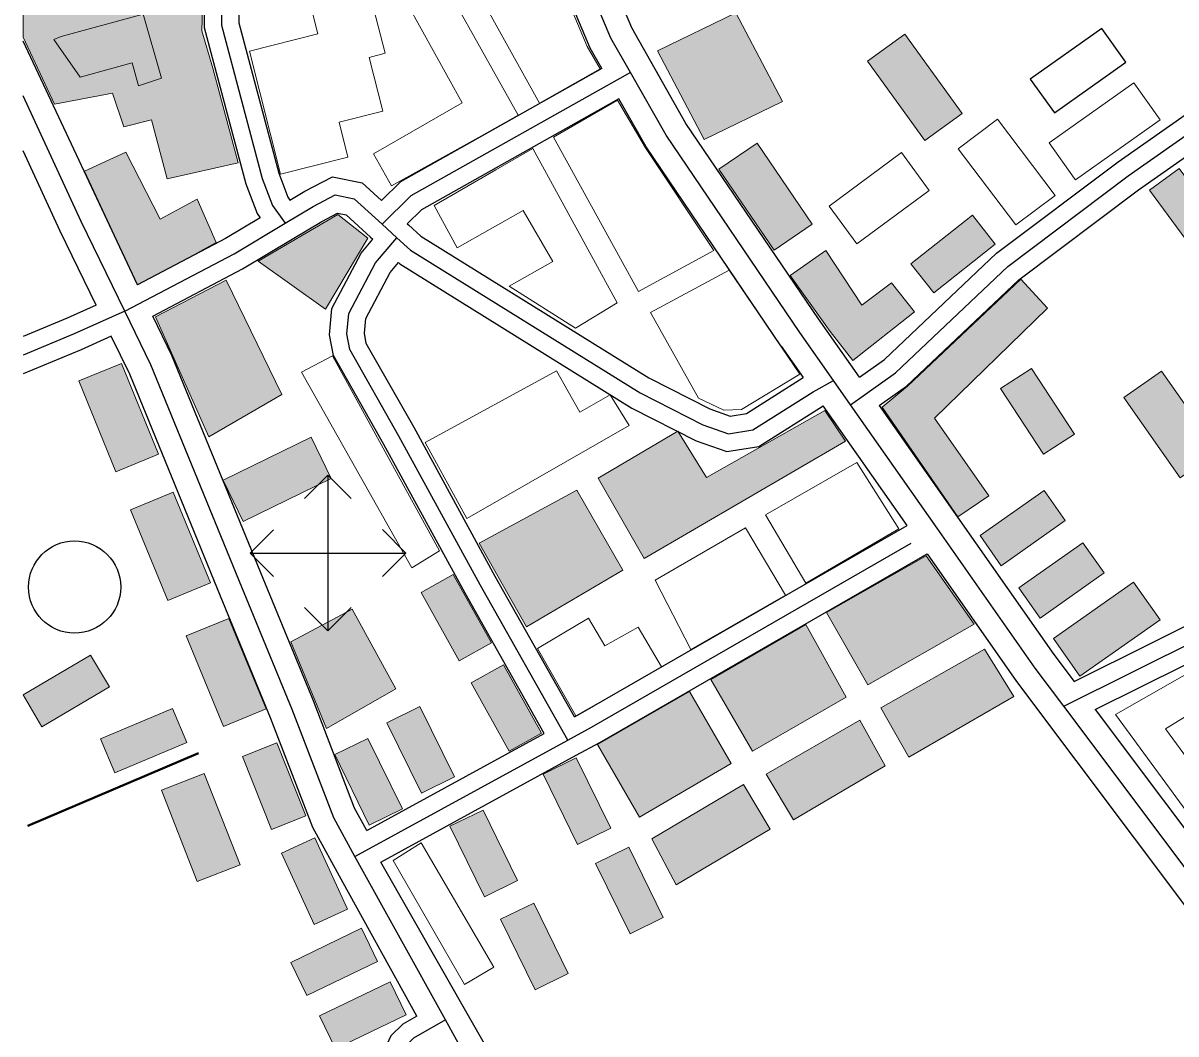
# Model space of a CAD drawing. Extents: x -64005 to -55000, y -89025 to -80000.
# Drawn here: x -64000 to -63500, y -81769.8 to -81331.5 of the extents above; entities that cross this region are included whole.
import ezdxf

# ---------------------------------------------------------------- set-up
doc = ezdxf.new("R2010")
doc.units = 0
doc.header["$LTSCALE"] = 32
doc.linetypes.add('DOT_DASHED', pattern=[7.7, 5, -1.2, 0.3, -1.2])
doc.linetypes.add('LONG_DASHED', pattern=[7.5, 6, -1.5])
for name, color, linetype, lineweight in [('10', 7, 'Continuous', 25), ('16', 7, 'Continuous', 25), ('18', 7, 'Continuous', 25), ('19', 7, 'Continuous', 25), ('21', 7, 'Continuous', 25), ('39', 7, 'LONG_DASHED', 25), ('6', 7, 'Continuous', 25), ('7', 7, 'Continuous', 13)]:
    doc.layers.add(name, color=color, linetype=linetype, lineweight=lineweight)

msp = doc.modelspace()

# ---------------------------------------------------------------- hatches: boundary and pattern name
at = {"layer": '7'}
for points in [[(-63906.65, -81392.01), (-63937.54, -81399.02), (-63944.24, -81373.42), (-63956.32, -81376.48), (-63961.24, -81361.87), (-63986.43, -81366.61), (-64000, -81337.52), (-64000, -81323.61), (-63929.22, -81304.18), (-63922.21, -81325.38), (-63922.4, -81334.85), (-63917.66, -81350.97)], [(-63983.42, -81337.32), (-63947.98, -81327.65), (-63940.02, -81355.33), (-63949.87, -81358.74), (-63952.72, -81348.69), (-63975.27, -81354.95), (-63986.64, -81338.65)], [(-63690.82, -81327.01), (-63724.82, -81343.49), (-63704.58, -81381.98), (-63670.58, -81365.49)], [(-63633.76, -81347.99), (-63608.9, -81382.45), (-63592.68, -81370.75), (-63617.54, -81336.29)], [(-63932.45, -81435.6), (-63916.29, -81426.61), (-63924.44, -81407.84), (-63940.57, -81416.56), (-63955.48, -81387.52), (-63973.35, -81395.73), (-63950.35, -81445)], [(-63657.72, -81418.69), (-63681.69, -81383.59), (-63698.2, -81394.87), (-63674.23, -81429.97)], [(-63463.01, -81442.83), (-63498.58, -81394.5), (-63511.5, -81403.94), (-63475.93, -81452.27)], [(-63863.55, -81414.45), (-63898.06, -81434.77), (-63868.77, -81455.59), (-63850.51, -81424.74)], [(-63588.25, -81414.76), (-63614.94, -81435.82), (-63605.03, -81448.38), (-63578.34, -81427.32)], [(-63623.3, -81444.14), (-63636.24, -81453.75), (-63651.78, -81430.05), (-63667.32, -81440.86), (-63649.99, -81465.2), (-63640.09, -81477.76), (-63613.39, -81456.71)], [(-63919.48, -81510.93), (-63942.6, -81458.87), (-63911.91, -81442.95), (-63887.84, -81492.54)], [(-63594.6, -81545.59), (-63627.39, -81498.01), (-63616.4, -81488.91), (-63567.33, -81442.55), (-63555.77, -81455.06), (-63604.65, -81502.84), (-63581.16, -81536.49)], [(-63975.82, -81486.65), (-63959.75, -81525.99), (-63941.24, -81518.43), (-63957.31, -81479.09)], [(-63544.05, -81509.7), (-63562.65, -81481.24), (-63576.05, -81490), (-63557.45, -81518.46)], [(-63522.68, -81493.88), (-63498.25, -81528.66), (-63481.88, -81517.16), (-63506.31, -81482.38)], [(-63715.98, -81508.36), (-63750.52, -81528.8), (-63730.64, -81563.62), (-63643.32, -81512.77), (-63652.24, -81499.52), (-63703.66, -81528.46)], [(-63875.08, -81511.01), (-63913.28, -81529.64), (-63904.52, -81547.61), (-63866.32, -81528.98)], [(-63953.34, -81542.48), (-63937.27, -81581.82), (-63918.76, -81574.26), (-63934.83, -81534.92)], [(-63759.82, -81534.05), (-63802.24, -81557.02), (-63781.73, -81593.22), (-63739.93, -81568.63)], [(-63575.76, -81566.75), (-63547.98, -81547.16), (-63557.2, -81534.09), (-63584.98, -81553.68)], [(-63558.89, -81589.5), (-63531.11, -81569.91), (-63540.33, -81556.84), (-63568.11, -81576.43)], [(-63608.34, -81562.54), (-63651.51, -81587.11), (-63633.64, -81618.46), (-63587.55, -81592.07)], [(-63827.39, -81578.33), (-63810.84, -81608.03), (-63796.87, -81600.24), (-63813.42, -81570.53)], [(-63518.4, -81573.85), (-63553.14, -81598.33), (-63541.62, -81614.67), (-63506.88, -81590.19)], [(-63883.83, -81599.79), (-63868.44, -81637.4), (-63838.36, -81620.13), (-63857.21, -81585.57)], [(-63929.31, -81597.23), (-63913.1, -81636.52), (-63894.61, -81628.89), (-63910.82, -81589.6)], [(-63660.58, -81592.25), (-63701.78, -81616.16), (-63683.7, -81647.23), (-63642.98, -81623.81)], [(-63583.06, -81603), (-63627.94, -81628.4), (-63615.87, -81649.81), (-63570.29, -81623.44)], [(-63991.84, -81636.57), (-63962.55, -81619.3), (-63970.68, -81605.51), (-63999.97, -81622.78)], [(-63805.66, -81617.54), (-63789.11, -81647.24), (-63775.14, -81639.45), (-63791.69, -81609.74)], [(-63711.02, -81621.3), (-63750.86, -81644.3), (-63732.7, -81675.82), (-63692.84, -81652.48)], [(-63842.23, -81634.84), (-63827.25, -81665.37), (-63812.89, -81658.32), (-63827.87, -81627.79)], [(-63935.13, -81628.65), (-63966.46, -81641.84), (-63960.25, -81656.59), (-63928.92, -81643.4)], [(-63637.11, -81633.76), (-63677.75, -81657.12), (-63665.85, -81676.9), (-63626.13, -81653.52)], [(-63864.82, -81648.69), (-63849.84, -81679.22), (-63835.48, -81672.17), (-63850.46, -81641.64)], [(-63904.82, -81649.53), (-63892.29, -81681.13), (-63877.42, -81675.23), (-63889.95, -81643.63)], [(-63774.5, -81657.14), (-63759.52, -81687.67), (-63745.16, -81680.62), (-63760.14, -81650.09)], [(-63940.03, -81664.12), (-63924.54, -81703.7), (-63905.91, -81696.42), (-63921.4, -81656.84)], [(-63687.5, -81661.64), (-63727.32, -81685.2), (-63716.78, -81705.13), (-63675.93, -81680.95)], [(-63814.88, -81679.75), (-63799.9, -81710.28), (-63785.54, -81703.23), (-63800.52, -81672.7)], [(-63859.26, -81715.65), (-63873.39, -81684.72), (-63887.94, -81691.37), (-63873.81, -81722.3)], [(-63751.7, -81695.87), (-63736.72, -81726.4), (-63722.36, -81719.35), (-63737.34, -81688.82)], [(-63792.89, -81720.07), (-63777.91, -81750.6), (-63763.55, -81743.55), (-63778.53, -81713.02)], [(-63876.94, -81753.18), (-63846.31, -81738.41), (-63853.26, -81724), (-63883.89, -81738.77)], [(-63864.52, -81776.31), (-63833.89, -81761.54), (-63840.84, -81747.13), (-63871.47, -81761.9)]]:
    msp.add_hatch(color=256, dxfattribs=at).paths.add_polyline_path(points)

# ---------------------------------------------------------------- linework, layer by layer
at = {"layer": '10'}
msp.add_circle((-63977.65, -81576.02), 20, dxfattribs=at)
at = {"layer": '16'}
msp.add_lwpolyline([(-63521.77, -81348.46), (-63532.19, -81333.78), (-63563.17, -81355.78), (-63552.75, -81370.46)], close=True, dxfattribs=at)
at = {"layer": '18', "linetype": 'DOT_DASHED', "lineweight": 40}
msp.add_line((-63997.92, -81679.54), (-63923.92, -81647.98), dxfattribs=at)
at = {"layer": '18'}
msp.add_line((-63997.92, -81679.54), (-63929.87, -81650.52), dxfattribs=at)
at = {"layer": '19'}
for p, q in [((-63867.78, -81527.51), (-63867.78, -81595.01)), ((-63901.53, -81561.26), (-63834.03, -81561.26))]:
    msp.add_line(p, q, dxfattribs=at)
for points in [[(-63857.66, -81537.63), (-63867.78, -81527.51), (-63877.91, -81537.64)], [(-63891.41, -81551.14), (-63901.53, -81561.26), (-63891.4, -81571.39)], [(-63844.15, -81571.38), (-63834.03, -81561.26), (-63844.16, -81551.13)], [(-63877.9, -81584.89), (-63867.78, -81595.01), (-63857.65, -81584.88)]]:
    msp.add_lwpolyline(points, dxfattribs=at)
at = {"layer": '21'}
for p, q in [((-63833.4, -81418.49), (-63832.84, -81418.99)), ((-63849.33, -81424.25), (-63848.28, -81425.22)), ((-63850.89, -81681.54), (-63773.96, -81639.47)), ((-63844.77, -81695.29), (-63760.09, -81648.98))]:
    msp.add_line(p, q, dxfattribs=at)
for points in [[(-63637.3, -81485.05), (-63626.46, -81477.33), (-63577.78, -81431.27), (-63525.13, -81391.58), (-63441.84, -81333.19), (-63438.59, -81327.64), (-63437.22, -81323.98), (-63436.92, -81321.19), (-63437.39, -81320.1), (-63439.76, -81316.79), (-63458.87, -81299.12), (-63475.77, -81280.52), (-63487.75, -81258.27), (-63500.89, -81218.87), (-63505.39, -81201.74)], [(-63785.43, -81267.81), (-63793.97, -81270.72), (-63830.41, -81292.88), (-63854.97, -81306.59), (-63886.86, -81317.23), (-63905.2, -81325.4), (-63906.46, -81326.65), (-63906.46, -81331.43), (-63889.08, -81396.6), (-63885.13, -81407), (-63884.24, -81408.26)], [(-63921.46, -81324.71), (-63921.46, -81333.39), (-63903.38, -81401.22), (-63898.47, -81414.1), (-63897.15, -81415.97)], [(-63628.68, -81497.33), (-63616.9, -81488.95), (-63568.08, -81442.75), (-63516.31, -81403.72), (-63430.56, -81343.59), (-63424.99, -81334.12), (-63424.1, -81331.73)], [(-63749.02, -81351.21), (-63836.38, -81400.33), (-63844.49, -81408.36)], [(-63741.62, -81364.26), (-63827.26, -81412.41), (-63833.4, -81418.49)], [(-63884.24, -81408.26), (-63877.81, -81404.42), (-63865.86, -81398.1), (-63852.88, -81400.69), (-63844.49, -81408.36)], [(-63897.15, -81415.97), (-63912.15, -81424.94), (-63950.35, -81445)], [(-63882.52, -81424.7), (-63870.45, -81417.5), (-63863.56, -81413.86), (-63859.92, -81414.59), (-63849.33, -81424.25)], [(-63832.84, -81418.99), (-63827.48, -81423.89), (-63728.62, -81485.32), (-63702.22, -81498.8), (-63693.4, -81501.88), (-63686.27, -81500.75), (-63661.64, -81485.18)], [(-63943.78, -81458.5), (-63904.81, -81438.02), (-63882.52, -81424.7)], [(-63773.96, -81639.47), (-63808.32, -81578.74), (-63843.51, -81514.2), (-63865.41, -81475.58), (-63867.09, -81466.6), (-63866.02, -81455.28), (-63853.34, -81431.24), (-63848.28, -81425.22)], [(-63760.8, -81632.27), (-63795.2, -81571.46), (-63830.41, -81506.9), (-63851.13, -81470.36), (-63851.95, -81465.92), (-63851.36, -81459.64), (-63840.82, -81439.66), (-63837.19, -81435.34)], [(-63837.19, -81435.34), (-63836.58, -81435.89), (-63736, -81498.4), (-63708.12, -81512.62), (-63694.78, -81517.28), (-63680.87, -81515.09), (-63653.02, -81497.48)], [(-63968.32, -81453.76), (-63980.81, -81459.4), (-64000, -81467.36)], [(-63961.76, -81467.26), (-63974.85, -81473.16), (-64000, -81483.6)], [(-63534.99, -81629.18), (-63437.45, -81580.68), (-63299.83, -81516.24), (-63273.96, -81503.31), (-63246.36, -81494.3), (-63230.15, -81492.07)], [(-63544.14, -81616.98), (-63443.97, -81567.18), (-63336.93, -81517.05)], [(-63760.8, -81632.27), (-63757.18, -81630.29), (-63616.63, -81549.31)], [(-63760.09, -81648.98), (-63749.84, -81643.37), (-63607.97, -81561.63)], [(-63829.16, -81762.13), (-63835.23, -81765.62), (-63840.51, -81770.64), (-63843.3, -81776.48), (-63844.5, -81783.74), (-63842.95, -81791.99), (-63825.62, -81824.39), (-63795.8, -81874.66), (-63769.6, -81925.8), (-63761.29, -81942.86), (-63752.11, -81969.54), (-63746.82, -81990.67), (-63739.66, -82025.12), (-63731.93, -82056.97), (-63724.87, -82079.05), (-63721.4, -82106.68), (-63721.41, -82120.44), (-63719.07, -82127.61)]]:
    msp.add_lwpolyline(points, dxfattribs=at)
at = {"layer": '39', "linetype": 'DOT_DASHED'}
for p, q in [((-63844.28, -81418.71), (-63837.9, -81424.53)), ((-63856.05, -81692.91), (-63763.69, -81642.4))]:
    msp.add_line(p, q, dxfattribs=at)
at = {"layer": '39', "linetype": 'Continuous'}
for p, q in [((-63648.48, -81486.53), (-63663.14, -81465.64)), ((-63816.83, -81763.69), (-63856.05, -81692.91))]:
    msp.add_line(p, q, dxfattribs=at)
for points in [[(-63736.61, -81352.84), (-63745.04, -81337.96), (-63776.89, -81262.3), (-63778.8, -81257.63)], [(-63663.14, -81465.64), (-63721.16, -81380.09), (-63736.61, -81352.84)], [(-63955.92, -81456.4), (-63974.85, -81417.47), (-64000, -81363.08)], [(-63856.05, -81692.91), (-63865.29, -81676.11), (-63883.34, -81629.1), (-63905.19, -81576.13), (-63944.6, -81479.68), (-63955.92, -81456.4)], [(-63603.6, -81550.46), (-63641.13, -81496.99), (-63648.48, -81486.53)], [(-63548.66, -81627.6), (-63561.02, -81611.13), (-63603.6, -81550.46)], [(-63461.23, -81746.88), (-63484.34, -81713.36), (-63548.66, -81627.6)], [(-63619.86, -82090.43), (-63635.78, -82061.19), (-63719.85, -81929.49), (-63800.84, -81792.57), (-63816.83, -81763.69)]]:
    msp.add_lwpolyline(points, dxfattribs=at)
at = {"layer": '39', "linetype": 'DOT_DASHED'}
for points in [[(-63641.13, -81496.99), (-63621.68, -81483.14), (-63572.93, -81437.01), (-63520.72, -81397.65), (-63436.2, -81338.39), (-63431.79, -81330.88), (-63429.86, -81325.72), (-63429.25, -81320.01)], [(-63913.96, -81323.54), (-63913.96, -81332.41), (-63896.23, -81398.91), (-63891.8, -81410.55), (-63886.36, -81418.26)], [(-63736.61, -81352.84), (-63831.82, -81406.37), (-63844.28, -81418.71)], [(-63886.36, -81418.26), (-63874.13, -81410.96), (-63864.71, -81405.98), (-63856.4, -81407.64), (-63844.28, -81418.71)], [(-63955.92, -81456.4), (-63908.48, -81431.48), (-63886.36, -81418.26)], [(-63763.69, -81642.4), (-63801.76, -81575.1), (-63836.96, -81510.55), (-63858.27, -81472.97), (-63859.52, -81466.26), (-63858.69, -81457.46), (-63847.08, -81435.45), (-63837.9, -81424.53)], [(-63837.9, -81424.53), (-63832.03, -81429.89), (-63732.31, -81491.86), (-63705.17, -81505.71), (-63694.09, -81509.58), (-63683.57, -81507.92), (-63657.33, -81491.33), (-63648.48, -81486.53)], [(-63955.92, -81456.4), (-63977.83, -81466.28), (-64000, -81475.48)], [(-63548.66, -81627.6), (-63440.71, -81573.93), (-63325.56, -81520.01)], [(-63763.69, -81642.4), (-63753.51, -81636.83), (-63603.6, -81550.46)], [(-63816.83, -81763.69), (-63830.71, -81771.67), (-63834.34, -81775.12), (-63836.07, -81778.75), (-63836.88, -81783.66), (-63835.79, -81789.47), (-63819.08, -81820.71), (-63789.23, -81871.03), (-63762.89, -81922.45), (-63754.35, -81939.99), (-63744.91, -81967.41), (-63739.51, -81989), (-63732.34, -82023.47), (-63724.7, -82054.94), (-63717.51, -82077.43), (-63713.9, -82106.21), (-63713.91, -82119.25), (-63709.13, -82133.9)]]:
    msp.add_lwpolyline(points, dxfattribs=at)
at = {"layer": '6'}
for p, q in [((-63950.35, -81445), (-64000, -81339.25)), ((-63637.3, -81485.05), (-63655.04, -81459.77)), ((-63616.63, -81549.31), (-63653.02, -81497.48)), ((-63829.16, -81762.13), (-63861.21, -81704.28))]:
    msp.add_line(p, q, dxfattribs=at)
for points in [[(-63655.04, -81459.77), (-63712.51, -81375.07), (-63736.05, -81333.54), (-63767.65, -81258.46), (-63788.32, -81207.99), (-63795.22, -81181.59), (-63801.54, -81152.55), (-63811.7, -81126.99), (-63816.57, -81117.79)], [(-63749.02, -81351.21), (-63754.03, -81342.38), (-63785.43, -81267.81)], [(-63671.32, -81471.38), (-63729.81, -81385.11), (-63741.62, -81364.26)], [(-63968.32, -81453.76), (-63983.89, -81421.76), (-64000, -81386.92)], [(-63850.89, -81681.54), (-63856.2, -81671.88), (-63874.05, -81625.39), (-63895.94, -81572.33), (-63935.47, -81475.6), (-63943.78, -81458.5)], [(-63861.21, -81704.28), (-63874.38, -81680.33), (-63892.63, -81632.8), (-63914.44, -81579.94), (-63953.73, -81483.76), (-63961.76, -81467.26)], [(-63671.32, -81471.38), (-63671.24, -81471.5), (-63661.64, -81485.18)], [(-63628.68, -81497.33), (-63552.92, -81605.26), (-63544.14, -81616.98)], [(-63607.97, -81561.63), (-63569.11, -81617), (-63492.46, -81719.2), (-63417.3, -81828.18), (-63415.96, -81830.3)], [(-63534.99, -81629.18), (-63476.22, -81707.52), (-63457.38, -81734.84)], [(-63615.65, -82077.26), (-63627.16, -82056.1), (-63711.33, -81924.25), (-63792.19, -81787.54), (-63844.77, -81695.29)]]:
    msp.add_lwpolyline(points, dxfattribs=at)
at = {"layer": '7'}
for points in [[(-63819.93, -81287.04), (-63793.72, -81270.98), (-63785.82, -81268.86), (-63755.38, -81341.68), (-63749.78, -81351.33), (-63776.07, -81366.25)], [(-63845.14, -81301.71), (-63829.3, -81292.67), (-63785.34, -81371.35), (-63801.12, -81380.36), (-63840.17, -81402.08), (-63847.99, -81388.18), (-63809.6, -81366.07)], [(-63906.65, -81392.01), (-63937.54, -81399.02), (-63944.24, -81373.42), (-63956.32, -81376.48), (-63961.24, -81361.87), (-63986.43, -81366.61), (-64000, -81337.52), (-64000, -81323.61), (-63929.22, -81304.18), (-63922.21, -81325.38), (-63922.4, -81334.85), (-63917.66, -81350.97)], [(-63888.4, -81396.92), (-63901.79, -81343.6), (-63872.19, -81336.15), (-63876.24, -81320.04), (-63851.01, -81313.13), (-63842.95, -81344.49), (-63849.83, -81346.38), (-63843.97, -81369.71), (-63862.94, -81374.48), (-63859.15, -81389.57)], [(-63983.42, -81337.32), (-63947.98, -81327.65), (-63940.02, -81355.33), (-63949.87, -81358.74), (-63952.72, -81348.69), (-63975.27, -81354.95), (-63986.64, -81338.65)], [(-63690.82, -81327.01), (-63724.82, -81343.49), (-63704.58, -81381.98), (-63670.58, -81365.49)], [(-63633.76, -81347.99), (-63608.9, -81382.45), (-63592.68, -81370.75), (-63617.54, -81336.29)], [(-63555.02, -81383.47), (-63544.13, -81398.79), (-63543.62, -81399.51), (-63506.87, -81373.42), (-63518.27, -81357.37)], [(-63769.94, -81380.94), (-63742.21, -81364.93), (-63730.12, -81385.54), (-63700.35, -81430.05), (-63733.04, -81447.84)], [(-63552.41, -81406.2), (-63569.45, -81419.03), (-63594.4, -81385.97), (-63577.36, -81373.13)], [(-63932.45, -81435.6), (-63916.29, -81426.61), (-63924.44, -81407.84), (-63940.57, -81416.56), (-63955.48, -81387.52), (-63973.35, -81395.73), (-63950.35, -81445)], [(-63794.97, -81395.05), (-63778.93, -81385.85), (-63742.29, -81452.79), (-63760.47, -81463.83), (-63789.17, -81445.53), (-63770.3, -81434.92), (-63783.04, -81412.8), (-63811.73, -81428.95), (-63821.71, -81410.58)], [(-63657.72, -81418.69), (-63681.69, -81383.59), (-63698.2, -81394.87), (-63674.23, -81429.97)], [(-63650.47, -81410.86), (-63619.09, -81387.66), (-63606.97, -81404.05), (-63638.35, -81427.25)], [(-63463.01, -81442.83), (-63498.58, -81394.5), (-63511.5, -81403.94), (-63475.93, -81452.27)], [(-63863.55, -81414.45), (-63898.06, -81434.77), (-63868.77, -81455.59), (-63850.51, -81424.74)], [(-63588.25, -81414.76), (-63614.94, -81435.82), (-63605.03, -81448.38), (-63578.34, -81427.32)], [(-63623.3, -81444.14), (-63636.24, -81453.75), (-63651.78, -81430.05), (-63667.32, -81440.86), (-63649.99, -81465.2), (-63640.09, -81477.76), (-63613.39, -81456.71)], [(-63919.48, -81510.93), (-63942.6, -81458.87), (-63911.91, -81442.95), (-63887.84, -81492.54)], [(-63727.91, -81457.04), (-63693.79, -81438.64), (-63663.1, -81483.76), (-63688.45, -81499.03), (-63696.13, -81499.3), (-63707.03, -81494.18)], [(-63594.6, -81545.59), (-63627.39, -81498.01), (-63616.4, -81488.91), (-63567.33, -81442.55), (-63555.77, -81455.06), (-63604.65, -81502.84), (-63581.16, -81536.49)], [(-63831.45, -81567.69), (-63879.19, -81482.8), (-63865.75, -81475.71), (-63819.33, -81560.3)], [(-63975.82, -81486.65), (-63959.75, -81525.99), (-63941.24, -81518.43), (-63957.31, -81479.09)], [(-63825.54, -81513.29), (-63768.72, -81482.31), (-63758.48, -81500.22), (-63745.43, -81492.64), (-63737.09, -81505.9), (-63807.48, -81546.23)], [(-63544.05, -81509.7), (-63562.65, -81481.24), (-63576.05, -81490), (-63557.45, -81518.46)], [(-63522.68, -81493.88), (-63498.25, -81528.66), (-63481.88, -81517.16), (-63506.31, -81482.38)], [(-63715.98, -81508.36), (-63750.52, -81528.8), (-63730.64, -81563.62), (-63643.32, -81512.77), (-63652.24, -81499.52), (-63703.66, -81528.46)], [(-63875.08, -81511.01), (-63913.28, -81529.64), (-63904.52, -81547.61), (-63866.32, -81528.98)], [(-63660.51, -81574.33), (-63620.15, -81550.83), (-63638.4, -81521.95), (-63677.95, -81544.71)], [(-63953.34, -81542.48), (-63937.27, -81581.82), (-63918.76, -81574.26), (-63934.83, -81534.92)], [(-63759.82, -81534.05), (-63802.24, -81557.02), (-63781.73, -81593.22), (-63739.93, -81568.63)], [(-63575.76, -81566.75), (-63547.98, -81547.16), (-63557.2, -81534.09), (-63584.98, -81553.68)], [(-63669.28, -81579.58), (-63710.46, -81603.1), (-63725.85, -81573.04), (-63686.68, -81550.28)], [(-63558.89, -81589.5), (-63531.11, -81569.91), (-63540.33, -81556.84), (-63568.11, -81576.43)], [(-63608.34, -81562.54), (-63651.51, -81587.11), (-63633.64, -81618.46), (-63587.55, -81592.07)], [(-63827.39, -81578.33), (-63810.84, -81608.03), (-63796.87, -81600.24), (-63813.42, -81570.53)], [(-63518.4, -81573.85), (-63553.14, -81598.33), (-63541.62, -81614.67), (-63506.88, -81590.19)], [(-63883.83, -81599.79), (-63868.44, -81637.4), (-63838.36, -81620.13), (-63857.21, -81585.57)], [(-63929.31, -81597.23), (-63913.1, -81636.52), (-63894.61, -81628.89), (-63910.82, -81589.6)], [(-63760.25, -81631.82), (-63744.18, -81622.8), (-63723.08, -81610.62), (-63733.2, -81593.39), (-63747.69, -81601.58), (-63754.72, -81589.47), (-63776.93, -81602.7)], [(-63660.58, -81592.25), (-63701.78, -81616.16), (-63683.7, -81647.23), (-63642.98, -81623.81)], [(-63526.24, -81631.29), (-63456.41, -81726.47), (-63433.07, -81711.34), (-63440.39, -81701.34), (-63451.67, -81709.6), (-63504.57, -81637.45), (-63473.52, -81618.39), (-63456.24, -81640.83), (-63423.52, -81685.28), (-63432.06, -81692.15), (-63424.59, -81702.95), (-63404.52, -81687.95), (-63444.46, -81632.26), (-63468.47, -81598.28)], [(-63583.06, -81603), (-63627.94, -81628.4), (-63615.87, -81649.81), (-63570.29, -81623.44)], [(-63991.84, -81636.57), (-63962.55, -81619.3), (-63970.68, -81605.51), (-63999.97, -81622.78)], [(-63805.66, -81617.54), (-63789.11, -81647.24), (-63775.14, -81639.45), (-63791.69, -81609.74)], [(-63711.02, -81621.3), (-63750.86, -81644.3), (-63732.7, -81675.82), (-63692.84, -81652.48)], [(-63842.23, -81634.84), (-63827.25, -81665.37), (-63812.89, -81658.32), (-63827.87, -81627.79)], [(-63935.13, -81628.65), (-63966.46, -81641.84), (-63960.25, -81656.59), (-63928.92, -81643.4)], [(-63637.11, -81633.76), (-63677.75, -81657.12), (-63665.85, -81676.9), (-63626.13, -81653.52)], [(-63864.82, -81648.69), (-63849.84, -81679.22), (-63835.48, -81672.17), (-63850.46, -81641.64)], [(-63904.82, -81649.53), (-63892.29, -81681.13), (-63877.42, -81675.23), (-63889.95, -81643.63)], [(-63774.5, -81657.14), (-63759.52, -81687.67), (-63745.16, -81680.62), (-63760.14, -81650.09)], [(-63940.03, -81664.12), (-63924.54, -81703.7), (-63905.91, -81696.42), (-63921.4, -81656.84)], [(-63687.5, -81661.64), (-63727.32, -81685.2), (-63716.78, -81705.13), (-63675.93, -81680.95)], [(-63814.88, -81679.75), (-63799.9, -81710.28), (-63785.54, -81703.23), (-63800.52, -81672.7)], [(-63859.26, -81715.65), (-63873.39, -81684.72), (-63887.94, -81691.37), (-63873.81, -81722.3)], [(-63839.52, -81694.54), (-63827.34, -81686.86), (-63795.83, -81740.9), (-63808.54, -81748.32)], [(-63751.7, -81695.87), (-63736.72, -81726.4), (-63722.36, -81719.35), (-63737.34, -81688.82)], [(-63792.89, -81720.07), (-63777.91, -81750.6), (-63763.55, -81743.55), (-63778.53, -81713.02)], [(-63876.94, -81753.18), (-63846.31, -81738.41), (-63853.26, -81724), (-63883.89, -81738.77)], [(-63864.52, -81776.31), (-63833.89, -81761.54), (-63840.84, -81747.13), (-63871.47, -81761.9)]]:
    msp.add_lwpolyline(points, close=True, dxfattribs=at)

doc.saveas('drawing.dxf')
